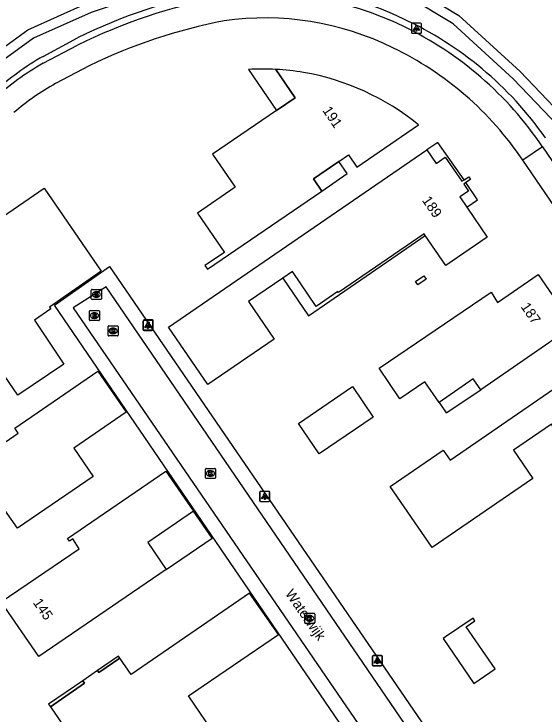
# Model space of a CAD drawing. Extents: x 155275 to 156263, y 382654 to 383635.
# Drawn here: x 155462.9 to 155515.5, y 383367.5 to 383436.9 of the extents above; entities that cross this region are included whole.
import ezdxf

# ---------------------------------------------------------------- set-up
doc = ezdxf.new("R2010")
doc.units = 0
for name, color, linetype in [('IMGEO_Greppel_droge_sloot', 7, 'Continuous'), ('IMGEO_Haag', 7, 'Continuous'), ('IMGEO_Kolk', 7, 'Continuous'), ('IMGEO_Lichtpunt', 7, 'Continuous'), ('IMGEO_Openbare_ruimte_label', 7, 'Continuous'), ('IMGEO_Pand', 7, 'Continuous'), ('IMGEO_Pand_nummerreeks', 7, 'Continuous'), ('IMGEO_Pand_overbouw', 7, 'Continuous'), ('IMGEO_Rijbaan_lokaal_open', 7, 'Continuous'), ('IMGEO_Rioolput', 7, 'Continuous'), ('IMGEO_Voetpad_open', 7, 'Continuous')]:
    doc.layers.add(name, color=color, linetype=linetype)

msp = doc.modelspace()

# ---------------------------------------------------------------- linework, layer by layer
at = {"layer": 'IMGEO_Greppel_droge_sloot'}
for points in [[(155453.729, 383426.846), (155458.081, 383430.831), (155464.292, 383435.345), (155470.183, 383437.967), (155477.125, 383440.332), (155486.287, 383442.257), (155493.3, 383441.84), (155493.552, 383443.85), (155495.687, 383451.36), (155497.455, 383459.492), (155498.433, 383459.28), (155496.657, 383451.116), (155494.534, 383443.65), (155494.29, 383441.695), (155497.342, 383441.159), (155502.621, 383439.454), (155507.059, 383436.762), (155513.156, 383431.198), (155519.201, 383424.86), (155526.789, 383415.469), (155543.332, 383391.062)], [(155542.513, 383390.502), (155525.998, 383414.857), (155518.463, 383424.185), (155512.469, 383430.471), (155506.497, 383435.933), (155502.257, 383438.52), (155497.134, 383440.18), (155493.452, 383440.83), (155486.426, 383441.264), (155477.419, 383439.376), (155470.567, 383437.043), (155464.837, 383434.504), (155458.735, 383430.074), (155454.436, 383426.138), (155444.748, 383416.176), (155438.012, 383408.306), (155433.062, 383401.882), (155430.509, 383396.359), (155429.72, 383397.034), (155432.178, 383402.352), (155437.228, 383408.926), (155443.998, 383416.838), (155453.729, 383426.846)]]:
    msp.add_lwpolyline(points, dxfattribs=at)
at = {"layer": 'IMGEO_Haag'}
msp.add_lwpolyline([(155465.81, 383432.698), (155469.207, 383434.527)], dxfattribs=at)
for centre, radius, start, end in [((155493.8, 383384.472), 55.77, 100.83035, 116.16615), ((155487.818, 383408.135), 31.437, 64.12227, 98.22426), ((155486.65, 383404.252), 35.447, 35.05036, 65.16243), ((155480.356, 383407.461), 29.129, 119.95833, 131.77035)]:
    msp.add_arc(centre, radius, start, end, dxfattribs=at)
at = {"layer": 'IMGEO_Kolk'}
for p, q in [((155472.252, 383405.032), (155472.252, 383405.884)), ((155472.327, 383405.958), (155473.179, 383405.958)), ((155473.253, 383405.884), (155473.253, 383405.032)), ((155472.763, 383405.178), (155472.738, 383405.178)), ((155472.74, 383405.738), (155472.765, 383405.738)), ((155473.179, 383404.958), (155472.327, 383404.958)), ((155481.917, 383390.893), (155481.917, 383391.745)), ((155481.992, 383391.819), (155482.844, 383391.819)), ((155482.405, 383391.599), (155482.43, 383391.599)), ((155482.918, 383391.745), (155482.918, 383390.893)), ((155482.844, 383390.819), (155481.992, 383390.819)), ((155482.428, 383391.039), (155482.403, 383391.039)), ((155491.765, 383376.518), (155491.765, 383377.37)), ((155491.84, 383377.444), (155492.692, 383377.444)), ((155492.766, 383377.37), (155492.766, 383376.518)), ((155492.276, 383376.664), (155492.251, 383376.664)), ((155492.253, 383377.224), (155492.278, 383377.224)), ((155492.692, 383376.444), (155491.84, 383376.444))]:
    msp.add_line(p, q, dxfattribs=at)
for points in [[(155472.252, 383405.032), (155472.252, 383405.884)], [(155472.327, 383405.958), (155473.179, 383405.958)], [(155473.253, 383405.884), (155473.253, 383405.032)], [(155472.573, 383405.658), (155472.696, 383405.658), (155472.696, 383405.507), (155472.826, 383405.658), (155472.99, 383405.658), (155472.844, 383405.507), (155472.997, 383405.258), (155472.845, 383405.258), (155472.76, 383405.422), (155472.696, 383405.355), (155472.696, 383405.258), (155472.573, 383405.258), (155472.573, 383405.658)], [(155473.179, 383404.958), (155472.327, 383404.958)], [(155481.917, 383390.893), (155481.917, 383391.745)], [(155481.992, 383391.819), (155482.844, 383391.819)], [(155482.238, 383391.519), (155482.361, 383391.519), (155482.361, 383391.368), (155482.491, 383391.519), (155482.655, 383391.519), (155482.509, 383391.368), (155482.662, 383391.119), (155482.51, 383391.119), (155482.425, 383391.283), (155482.361, 383391.216), (155482.361, 383391.119), (155482.238, 383391.119), (155482.238, 383391.519)], [(155482.918, 383391.745), (155482.918, 383390.893)], [(155482.844, 383390.819), (155481.992, 383390.819)], [(155491.765, 383376.518), (155491.765, 383377.37)], [(155491.84, 383377.444), (155492.692, 383377.444)], [(155492.766, 383377.37), (155492.766, 383376.518)], [(155492.086, 383377.144), (155492.209, 383377.144), (155492.209, 383376.993), (155492.339, 383377.144), (155492.503, 383377.144), (155492.357, 383376.993), (155492.51, 383376.744), (155492.358, 383376.744), (155492.273, 383376.908), (155492.209, 383376.841), (155492.209, 383376.744), (155492.086, 383376.744), (155492.086, 383377.144)], [(155492.692, 383376.444), (155491.84, 383376.444)]]:
    msp.add_lwpolyline(points, dxfattribs=at)
for centre, start, end in [((155472.329, 383405.882), 91.55205, 178.44795), ((155472.329, 383405.882), 91.55205, 178.44795), ((155473.177, 383405.882), 1.55205, 88.44795), ((155473.177, 383405.882), 1.55205, 88.44795), ((155472.329, 383405.034), 181.55205, 268.44795), ((155472.329, 383405.034), 181.55205, 268.44795), ((155473.177, 383405.034), 271.55205, 358.44795), ((155473.177, 383405.034), 271.55205, 358.44795), ((155481.994, 383391.743), 91.55205, 178.44795), ((155481.994, 383391.743), 91.55205, 178.44795), ((155482.842, 383391.743), 1.55205, 88.44795), ((155482.842, 383391.743), 1.55205, 88.44795), ((155481.994, 383390.895), 181.55205, 268.44795), ((155481.994, 383390.895), 181.55205, 268.44795), ((155482.842, 383390.895), 271.55205, 358.44795), ((155482.842, 383390.895), 271.55205, 358.44795), ((155491.842, 383377.368), 91.55205, 178.44795), ((155491.842, 383377.368), 91.55205, 178.44795), ((155492.69, 383377.368), 1.55205, 88.44795), ((155492.69, 383377.368), 1.55205, 88.44795), ((155491.842, 383376.52), 181.55205, 268.44795), ((155491.842, 383376.52), 181.55205, 268.44795), ((155492.69, 383376.52), 271.55205, 358.44795), ((155492.69, 383376.52), 271.55205, 358.44795)]:
    msp.add_arc(centre, 0.0765, start, end, dxfattribs=at)
for centre, major_axis, ratio, start_param, end_param in [((155472.739, 383405.458), (-0.387, 0.002), 0.722429, 4.712389, 7.853982), ((155472.764, 383405.458), (-0.39, 0.002), 0.717154, 1.570796, 4.712389), ((155482.404, 383391.319), (-0.387, 0.002), 0.722429, 4.712389, 7.853982), ((155482.429, 383391.319), (-0.39, 0.002), 0.717154, 1.570796, 4.712389), ((155492.252, 383376.944), (-0.387, 0.002), 0.722429, 4.712389, 7.853982), ((155492.277, 383376.944), (-0.39, 0.002), 0.717154, 1.570796, 4.712389)]:
    msp.add_ellipse(centre, major_axis=major_axis, ratio=ratio, start_param=start_param, end_param=end_param, dxfattribs=at)
at = {"layer": 'IMGEO_Lichtpunt'}
for p, q in [((155502.367, 383435.889), (155502.367, 383435.082)), ((155502.367, 383435.889), (155502.367, 383435.082)), ((155503.269, 383435.984), (155502.461, 383435.984)), ((155503.269, 383435.984), (155502.461, 383435.984)), ((155503.363, 383435.082), (155503.363, 383435.889)), ((155503.363, 383435.082), (155503.363, 383435.889)), ((155502.461, 383434.988), (155503.269, 383434.988)), ((155502.461, 383434.988), (155503.269, 383434.988)), ((155476.649, 383406.55), (155475.841, 383406.55)), ((155476.649, 383406.55), (155475.841, 383406.55)), ((155475.703, 383406.393), (155475.703, 383405.586)), ((155475.703, 383406.393), (155475.703, 383405.586)), ((155475.747, 383406.455), (155475.747, 383405.648)), ((155475.747, 383406.455), (155475.747, 383405.648)), ((155476.605, 383406.488), (155475.797, 383406.488)), ((155476.605, 383406.488), (155475.797, 383406.488)), ((155476.699, 383405.586), (155476.699, 383406.393)), ((155476.699, 383405.586), (155476.699, 383406.393)), ((155476.743, 383405.648), (155476.743, 383406.455)), ((155476.743, 383405.648), (155476.743, 383406.455)), ((155475.797, 383405.492), (155476.605, 383405.492)), ((155475.797, 383405.492), (155476.605, 383405.492)), ((155475.841, 383405.554), (155476.649, 383405.554)), ((155475.841, 383405.554), (155476.649, 383405.554)), ((155487.294, 383389.428), (155487.294, 383388.621)), ((155487.294, 383389.428), (155487.294, 383388.621)), ((155487.311, 383389.448), (155487.311, 383388.641)), ((155487.311, 383389.448), (155487.311, 383388.641)), ((155488.196, 383389.523), (155487.388, 383389.523)), ((155488.196, 383389.523), (155487.388, 383389.523)), ((155488.213, 383389.543), (155487.405, 383389.543)), ((155488.213, 383389.543), (155487.405, 383389.543)), ((155488.29, 383388.621), (155488.29, 383389.428)), ((155488.29, 383388.621), (155488.29, 383389.428)), ((155488.307, 383388.641), (155488.307, 383389.448)), ((155488.307, 383388.641), (155488.307, 383389.448)), ((155487.388, 383388.527), (155488.196, 383388.527)), ((155487.388, 383388.527), (155488.196, 383388.527)), ((155487.405, 383388.547), (155488.213, 383388.547)), ((155487.405, 383388.547), (155488.213, 383388.547)), ((155499.368, 383373.226), (155498.56, 383373.226)), ((155499.368, 383373.226), (155498.56, 383373.226)), ((155499.397, 383373.26), (155498.589, 383373.26)), ((155499.397, 383373.26), (155498.589, 383373.26)), ((155498.466, 383373.131), (155498.466, 383372.324)), ((155498.466, 383373.131), (155498.466, 383372.324)), ((155498.495, 383373.165), (155498.495, 383372.358)), ((155498.495, 383373.165), (155498.495, 383372.358)), ((155499.462, 383372.324), (155499.462, 383373.131)), ((155499.462, 383372.324), (155499.462, 383373.131)), ((155499.491, 383372.358), (155499.491, 383373.165)), ((155499.491, 383372.358), (155499.491, 383373.165)), ((155498.56, 383372.23), (155499.368, 383372.23)), ((155498.56, 383372.23), (155499.368, 383372.23)), ((155498.589, 383372.264), (155499.397, 383372.264)), ((155498.589, 383372.264), (155499.397, 383372.264))]:
    msp.add_line(p, q, dxfattribs=at)
for points in [[(155502.741, 383435.553), (155502.78, 383435.525), (155502.592, 383435.263), (155502.554, 383435.29), (155502.741, 383435.553)], [(155502.843, 383435.505), (155502.89, 383435.505), (155502.89, 383435.183), (155502.843, 383435.183), (155502.843, 383435.505)], [(155502.953, 383435.525), (155502.991, 383435.552), (155503.178, 383435.29), (155503.139, 383435.262), (155502.953, 383435.525)], [(155476.077, 383406.057), (155476.116, 383406.029), (155475.928, 383405.767), (155475.89, 383405.794), (155476.077, 383406.057)], [(155476.121, 383406.119), (155476.16, 383406.091), (155475.972, 383405.829), (155475.934, 383405.856), (155476.121, 383406.119)], [(155476.179, 383406.009), (155476.226, 383406.009), (155476.226, 383405.687), (155476.179, 383405.687), (155476.179, 383406.009)], [(155476.223, 383406.071), (155476.27, 383406.071), (155476.27, 383405.749), (155476.223, 383405.749), (155476.223, 383406.071)], [(155476.289, 383406.029), (155476.327, 383406.056), (155476.514, 383405.794), (155476.475, 383405.766), (155476.289, 383406.029)], [(155476.333, 383406.091), (155476.371, 383406.118), (155476.558, 383405.856), (155476.519, 383405.828), (155476.333, 383406.091)], [(155487.668, 383389.092), (155487.707, 383389.064), (155487.519, 383388.802), (155487.481, 383388.829), (155487.668, 383389.092)], [(155487.685, 383389.112), (155487.724, 383389.084), (155487.536, 383388.822), (155487.498, 383388.849), (155487.685, 383389.112)], [(155487.77, 383389.044), (155487.817, 383389.044), (155487.817, 383388.722), (155487.77, 383388.722), (155487.77, 383389.044)], [(155487.787, 383389.064), (155487.834, 383389.064), (155487.834, 383388.742), (155487.787, 383388.742), (155487.787, 383389.064)], [(155487.88, 383389.064), (155487.918, 383389.091), (155488.105, 383388.829), (155488.066, 383388.801), (155487.88, 383389.064)], [(155487.897, 383389.084), (155487.935, 383389.111), (155488.122, 383388.849), (155488.083, 383388.821), (155487.897, 383389.084)], [(155498.84, 383372.795), (155498.879, 383372.767), (155498.691, 383372.505), (155498.653, 383372.532), (155498.84, 383372.795)], [(155498.869, 383372.829), (155498.908, 383372.801), (155498.72, 383372.539), (155498.682, 383372.566), (155498.869, 383372.829)], [(155498.942, 383372.747), (155498.989, 383372.747), (155498.989, 383372.425), (155498.942, 383372.425), (155498.942, 383372.747)], [(155498.971, 383372.781), (155499.018, 383372.781), (155499.018, 383372.459), (155498.971, 383372.459), (155498.971, 383372.781)], [(155499.052, 383372.767), (155499.09, 383372.794), (155499.277, 383372.532), (155499.238, 383372.504), (155499.052, 383372.767)], [(155499.081, 383372.801), (155499.119, 383372.828), (155499.306, 383372.566), (155499.267, 383372.538), (155499.081, 383372.801)]]:
    msp.add_lwpolyline(points, dxfattribs=at)
for centre in [(155502.866, 383435.687), (155476.202, 383406.191), (155476.246, 383406.253), (155487.793, 383389.226), (155487.81, 383389.246), (155498.965, 383372.929), (155498.994, 383372.963)]:
    msp.add_circle(centre, 0.0994, dxfattribs=at)
for centre, start, end in [((155502.461, 383435.889), 90, 180), ((155502.461, 383435.889), 90, 180), ((155503.269, 383435.889), 0, 90), ((155503.269, 383435.889), 0, 90), ((155502.461, 383435.082), 180, 270), ((155502.461, 383435.082), 180, 270), ((155503.269, 383435.082), 270, 0), ((155503.269, 383435.082), 270, 360), ((155475.841, 383406.455), 90, 180), ((155475.841, 383406.455), 90, 180), ((155476.649, 383406.455), 0, 90), ((155476.649, 383406.455), 0, 90), ((155475.797, 383406.393), 90, 180), ((155475.797, 383406.393), 90, 180), ((155476.605, 383406.393), 0, 90), ((155476.605, 383406.393), 0, 90), ((155475.797, 383405.586), 180, 270), ((155475.797, 383405.586), 180, 270), ((155475.841, 383405.648), 180, 270), ((155475.841, 383405.648), 180, 270), ((155476.605, 383405.586), 270, 0), ((155476.605, 383405.586), 270, 360), ((155476.649, 383405.648), 270, 0), ((155476.649, 383405.648), 270, 360), ((155487.388, 383389.428), 90, 180), ((155487.388, 383389.428), 90, 180), ((155487.405, 383389.448), 90, 180), ((155487.405, 383389.448), 90, 180), ((155488.196, 383389.428), 0, 90), ((155488.196, 383389.428), 0, 90), ((155488.213, 383389.448), 0, 90), ((155488.213, 383389.448), 0, 90), ((155487.388, 383388.621), 180, 270), ((155487.388, 383388.621), 180, 270), ((155487.405, 383388.641), 180, 270), ((155487.405, 383388.641), 180, 270), ((155488.196, 383388.621), 270, 0), ((155488.196, 383388.621), 270, 360), ((155488.213, 383388.641), 270, 0), ((155488.213, 383388.641), 270, 360), ((155498.56, 383373.131), 90, 180), ((155498.56, 383373.131), 90, 180), ((155498.589, 383373.165), 90, 180), ((155498.589, 383373.165), 90, 180), ((155499.368, 383373.131), 0, 90), ((155499.368, 383373.131), 0, 90), ((155499.397, 383373.165), 0, 90), ((155499.397, 383373.165), 0, 90), ((155498.56, 383372.324), 180, 270), ((155498.56, 383372.324), 180, 270), ((155498.589, 383372.358), 180, 270), ((155498.589, 383372.358), 180, 270), ((155499.368, 383372.324), 270, 0), ((155499.368, 383372.324), 270, 360), ((155499.397, 383372.358), 270, 0), ((155499.397, 383372.358), 270, 360)]:
    msp.add_arc(centre, 0.0946, start, end, dxfattribs=at)
at = {"layer": 'IMGEO_Pand'}
for points in [[(155488.909, 383431.405), (155490.827, 383428.58), (155488.977, 383427.32), (155482.604, 383422.981), (155484.871, 383419.71), (155481.128, 383417.155), (155483.794, 383413.249), (155481.866, 383411.943), (155482.107, 383411.587), (155493.464, 383419.34), (155492.629, 383420.562), (155495.16, 383422.281), (155496.106, 383422.924), (155496.94, 383421.708), (155503.06, 383425.901)], [(155503.899, 383423.423), (155504.832, 383422.071), (155505.718, 383422.688), (155507.379, 383420.303), (155507.585, 383420.436), (155508.054, 383420.747), (155508.235, 383420.494), (155507.76, 383420.169), (155507.548, 383420.015), (155508.031, 383419.327), (155507.16, 383418.751), (155507.847, 383417.75), (155509.867, 383414.776), (155505.774, 383411.962), (155503.734, 383414.925), (155503.625, 383415.084), (155495.132, 383409.263), (155495.047, 383409.386), (155492.912, 383407.882), (155490.55, 383411.346), (155489.582, 383410.683), (155486.199, 383408.362), (155488.741, 383404.649), (155482.165, 383400.138), (155478.262, 383405.829), (155503.899, 383423.423)], [(155467.855, 383402.177), (155463.284, 383399.073), (155460.329, 383403.397), (155448.557, 383395.356), (155445.634, 383399.614), (155447.494, 383400.89), (155446.64, 383402.121), (155450.936, 383405.103), (155450.087, 383406.327), (155452.245, 383409.041), (155453.679, 383406.944), (155457.154, 383409.322), (155455.15, 383412.251), (155465.904, 383419.609), (155471.561, 383411.376), (155466.441, 383407.812), (155466.579, 383407.637), (155464.951, 383406.537), (155467.855, 383402.177)], [(155510.267, 383409.294), (155510.912, 383408.273), (155511.975, 383409.005), (155514.947, 383411.051), (155518.458, 383405.953), (155509.237, 383399.612), (155508.502, 383400.709), (155505.106, 383398.349), (155503.684, 383400.395), (155501.197, 383398.717), (155499.148, 383401.755), (155510.267, 383409.294)], [(155503.602, 383410.915), (155503.823, 383410.598), (155502.991, 383410.027), (155502.766, 383410.376), (155503.602, 383410.915)], [(155505.518, 383393.64), (155506.202, 383392.642), (155519.565, 383401.82), (155523.038, 383396.757), (155518.173, 383393.42), (155516.254, 383396.205), (155512.485, 383393.619), (155514.397, 383390.832), (155504.404, 383383.975), (155500.254, 383390.035), (155505.518, 383393.64)], [(155474.031, 383397.389), (155468.84, 383393.837), (155470.771, 383391.014), (155463.248, 383385.88), (155462.005, 383387.682), (155461.659, 383387.456), (155461.199, 383388.123), (155458.097, 383386.009), (155458.548, 383385.348), (155454.099, 383382.306), (155450.881, 383387.012), (155461.049, 383393.96), (155461.145, 383393.819), (155463.341, 383395.321), (155462.996, 383395.825), (155471.241, 383401.466), (155474.031, 383397.389)], [(155496.516, 383399.929), (155498.562, 383396.917), (155493.194, 383393.272), (155491.149, 383396.285), (155496.516, 383399.929)], [(155477.994, 383391.556), (155480.725, 383387.571), (155476.189, 383384.462), (155478.034, 383381.787), (155465.391, 383373.152), (155461.641, 383378.57), (155469.391, 383383.837), (155468.767, 383384.826), (155468.429, 383384.613), (155468.232, 383384.878), (155477.994, 383391.556)], [(155489.159, 383375.327), (155486.299, 383379.449), (155474.54, 383371.364), (155473.411, 383372.99), (155471.335, 383371.562), (155471.198, 383371.76), (155469.733, 383370.752), (155469.902, 383370.504), (155466.523, 383368.181), (155468.257, 383365.636), (155470.207, 383362.774), (155469.1, 383362.019), (155472.152, 383357.54), (155474.61, 383359.215), (155474.928, 383358.748), (155476.052, 383359.514), (155475.743, 383359.968), (155483.105, 383365.017), (155480.236, 383369.25), (155489.159, 383375.327)], [(155508.475, 383376.968), (155505.739, 383375.099), (155505.523, 383374.952), (155508.555, 383370.485), (155510.669, 383371.92), (155507.805, 383376.102), (155508.663, 383376.696), (155508.475, 383376.968)]]:
    msp.add_lwpolyline(points, dxfattribs=at)
for centre, radius, start, end in [((155487.594, 383406.429), 25.011, 80.65957, 86.98558), ((155487.399, 383406.69), 24.785, 50.81197, 80.11709)]:
    msp.add_arc(centre, radius, start, end, dxfattribs=at)
at = {"layer": 'IMGEO_Pand_overbouw'}
msp.add_lwpolyline([(155486.195, 383431.395), (155488.977, 383427.32), (155490.827, 383428.58), (155488.909, 383431.405)], dxfattribs=at)
for points in [[(155503.899, 383423.423), (155504.832, 383422.071), (155505.718, 383422.688), (155507.379, 383420.303), (155507.585, 383420.436), (155504.989, 383424.156)], [(155493.464, 383419.34), (155495.991, 383421.065), (155495.16, 383422.281), (155492.629, 383420.562)], [(155507.76, 383420.169), (155507.548, 383420.015), (155508.031, 383419.327), (155507.16, 383418.751), (155507.847, 383417.75), (155508.904, 383418.453)], [(155503.734, 383414.925), (155503.625, 383415.084), (155495.132, 383409.263), (155495.047, 383409.386), (155492.912, 383407.882), (155490.55, 383411.346), (155489.582, 383410.683), (155492.134, 383406.965), (155500.935, 383413.004)], [(155505.106, 383398.349), (155505.819, 383397.322), (155509.237, 383399.612), (155508.502, 383400.709)], [(155478.034, 383381.787), (155482.575, 383384.893), (155480.725, 383387.571), (155476.189, 383384.462)], [(155471.198, 383371.76), (155471.335, 383371.562), (155473.411, 383372.99), (155473.275, 383373.187)], [(155466.523, 383368.181), (155469.902, 383370.504), (155469.733, 383370.752), (155466.354, 383368.429)]]:
    msp.add_lwpolyline(points, close=True, dxfattribs=at)
msp.add_arc((155487.644, 383406.534), 24.903, 87.08747, 93.33475, dxfattribs=at)
at = {"layer": 'IMGEO_Rijbaan_lokaal_open'}
msp.add_lwpolyline([(155512.166, 383351.178), (155472.047, 383409.844), (155468.778, 383407.739), (155509.012, 383349.048)], dxfattribs=at)
at = {"layer": 'IMGEO_Rioolput'}
for p, q in [((155470.59, 383408.648), (155470.59, 383409.5)), ((155470.665, 383409.574), (155471.517, 383409.574)), ((155471.078, 383409.354), (155471.103, 383409.354)), ((155471.591, 383409.5), (155471.591, 383408.648)), ((155471.101, 383408.794), (155471.076, 383408.794)), ((155471.517, 383408.574), (155470.665, 383408.574)), ((155470.398, 383406.555), (155470.398, 383407.407)), ((155470.473, 383407.481), (155471.325, 383407.481)), ((155470.886, 383407.261), (155470.911, 383407.261)), ((155471.399, 383407.407), (155471.399, 383406.555)), ((155470.909, 383406.701), (155470.884, 383406.701)), ((155471.325, 383406.481), (155470.473, 383406.481))]:
    msp.add_line(p, q, dxfattribs=at)
for points in [[(155470.59, 383408.648), (155470.59, 383409.5)], [(155470.665, 383409.574), (155471.517, 383409.574)], [(155471.591, 383409.5), (155471.591, 383408.648)], [(155471.179, 383409.272), (155470.927, 383409.274), (155470.927, 383408.874)], [(155470.927, 383408.874), (155471.051, 383408.874), (155471.051, 383409.036), (155471.062, 383409.036)], [(155471.105, 383409.193), (155471.051, 383409.193), (155471.051, 383409.112)], [(155471.051, 383409.112), (155471.103, 383409.112)], [(155471.109, 383409.007), (155471.18, 383408.874), (155471.32, 383408.874), (155471.255, 383409)], [(155471.517, 383408.574), (155470.665, 383408.574)], [(155470.398, 383406.555), (155470.398, 383407.407)], [(155470.473, 383407.481), (155471.325, 383407.481)], [(155471.399, 383407.407), (155471.399, 383406.555)], [(155470.987, 383407.179), (155470.735, 383407.181), (155470.735, 383406.781)], [(155470.735, 383406.781), (155470.859, 383406.781), (155470.859, 383406.943), (155470.87, 383406.943)], [(155470.913, 383407.1), (155470.859, 383407.1), (155470.859, 383407.019)], [(155470.859, 383407.019), (155470.911, 383407.019)], [(155470.917, 383406.914), (155470.988, 383406.781), (155471.128, 383406.781), (155471.063, 383406.907)], [(155471.325, 383406.481), (155470.473, 383406.481)]]:
    msp.add_lwpolyline(points, dxfattribs=at)
for centre, radius, start, end in [((155470.667, 383409.498), 0.0765, 91.55205, 178.44795), ((155470.667, 383409.498), 0.0765, 91.55205, 178.44795), ((155471.515, 383409.498), 0.0765, 1.55205, 88.44795), ((155471.515, 383409.498), 0.0765, 1.55205, 88.44795), ((155470.667, 383408.65), 0.0765, 181.55205, 268.44795), ((155470.667, 383408.65), 0.0765, 181.55205, 268.44795), ((155471.061, 383408.983), 0.0533, 26.02933, 88.69889), ((155471.087, 383409.301), 0.19, 274.7715, 282.96867), ((155471.111, 383409.097), 0.0964, 77.00612, 93.18647), ((155471.125, 383409.154), 0.0378, 276.66336, 79.67722), ((155471.178, 383409.162), 0.109, 350.36119, 89.41601), ((155471.176, 383409.162), 0.112, 277.58423, 350.98172), ((155471.16, 383408.947), 0.108, 29.51342, 73.79051), ((155471.515, 383408.65), 0.0765, 271.55205, 358.44795), ((155471.515, 383408.65), 0.0765, 271.55205, 358.44795), ((155470.475, 383407.405), 0.0765, 91.55205, 178.44795), ((155470.475, 383407.405), 0.0765, 91.55205, 178.44795), ((155471.323, 383407.405), 0.0765, 1.55205, 88.44795), ((155471.323, 383407.405), 0.0765, 1.55205, 88.44795), ((155470.475, 383406.557), 0.0765, 181.55205, 268.44795), ((155470.475, 383406.557), 0.0765, 181.55205, 268.44795), ((155470.869, 383406.89), 0.0533, 26.02933, 88.69889), ((155470.895, 383407.208), 0.19, 274.7715, 282.96867), ((155470.919, 383407.004), 0.0964, 77.00612, 93.18647), ((155470.933, 383407.061), 0.0378, 276.66336, 79.67722), ((155470.986, 383407.069), 0.109, 350.36119, 89.41601), ((155470.984, 383407.069), 0.112, 277.58423, 350.98172), ((155470.968, 383406.854), 0.108, 29.51342, 73.79051), ((155471.323, 383406.557), 0.0765, 271.55205, 358.44795), ((155471.323, 383406.557), 0.0765, 271.55205, 358.44795)]:
    msp.add_arc(centre, radius, start, end, dxfattribs=at)
for centre, major_axis, ratio, start_param, end_param in [((155471.077, 383409.074), (-0.387, 0.002), 0.722429, 4.712389, 7.853982), ((155471.102, 383409.074), (-0.39, 0.002), 0.717154, 1.570796, 4.712389), ((155470.885, 383406.981), (-0.387, 0.002), 0.722429, 4.712389, 7.853982), ((155470.91, 383406.981), (-0.39, 0.002), 0.717154, 1.570796, 4.712389)]:
    msp.add_ellipse(centre, major_axis=major_axis, ratio=ratio, start_param=start_param, end_param=end_param, dxfattribs=at)
at = {"layer": 'IMGEO_Voetpad_open'}
for points in [[(155465.81, 383432.012), (155469.213, 383433.81)], [(155470.389, 383431.773), (155467.03, 383429.999)], [(155515.37, 383423.737), (155513.415, 383422.397)], [(155515.37, 383423.737), (155549.13, 383374.315)], [(155547.186, 383372.985), (155545.891, 383374.867), (155513.415, 383422.397)], [(155508.176, 383347.775), (155504.161, 383353.523), (155466.928, 383407.999), (155472.381, 383411.861), (155512.708, 383353.008), (155513.593, 383351.746)]]:
    msp.add_lwpolyline(points, dxfattribs=at)
for centre, radius, start, end in [((155493.841, 383383.72), 55.817, 100.84078, 116.18232), ((155487.796, 383407.423), 31.435, 64.043, 98.14425), ((155487.784, 383407.636), 28.877, 63.80947, 97.98197), ((155494.57, 383381.518), 55.77, 101.16185, 115.6952), ((155486.252, 383404.035), 35.157, 34.08326, 64.19702), ((155486.316, 383404.103), 32.696, 34.02287, 64.23407), ((155479.65, 383407.668), 28.003, 119.61988, 131.89162), ((155479.616, 383407.493), 25.786, 119.21635, 130.37061)]:
    msp.add_arc(centre, radius, start, end, dxfattribs=at)

# ---------------------------------------------------------------- texts
at = {"layer": 'IMGEO_Openbare_ruimte_label'}
msp.add_text('Waterwijk', height=1, rotation=305.02487, dxfattribs=at).set_placement((155489.788, 383379.392))
at = {"layer": 'IMGEO_Pand_nummerreeks'}
for s, rotation, p in [('191', 303.97619, (155493.49, 383427.336)), ('189', 304.60985, (155503.368, 383418.414)), ('187', 304.47998, (155513.172, 383407.855)), ('145', 304.68866, (155464.755, 383378.5))]:
    msp.add_text(s, height=1, rotation=rotation, dxfattribs=at).set_placement(p)

doc.saveas('drawing.dxf')
